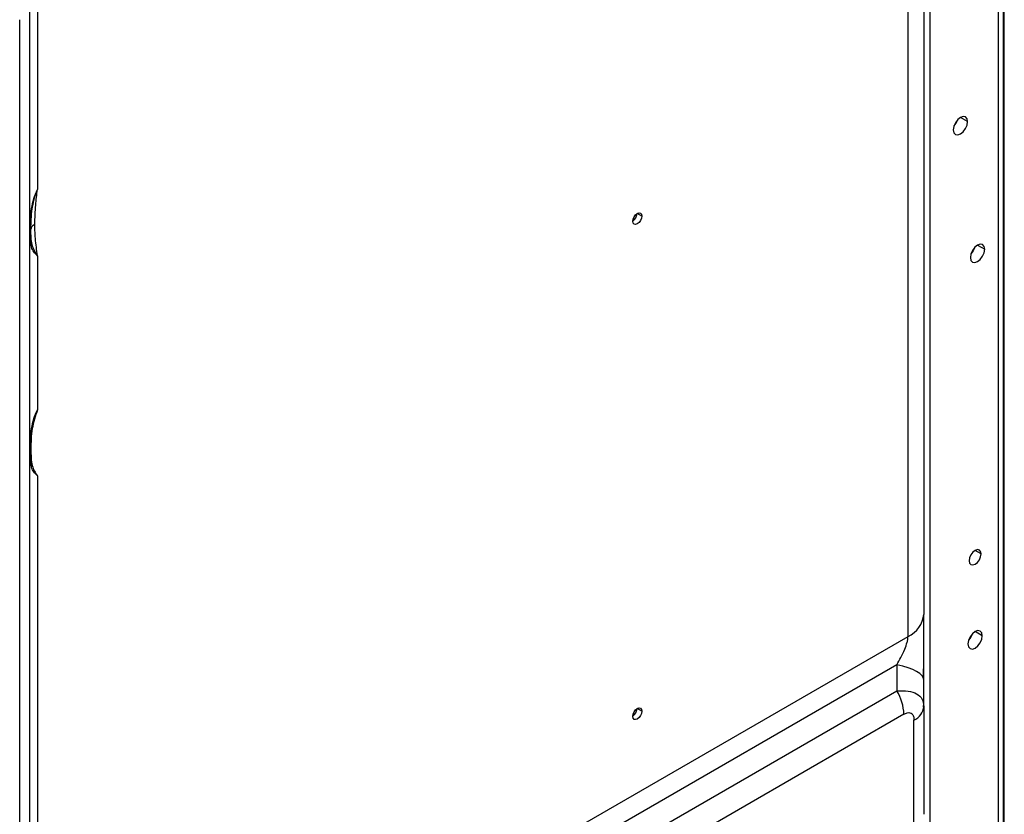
# Model space of a CAD drawing. Header units: millimetres. Extents: x 0 to 1118, y 0 to 864.
# Tile 305 of 309: x 1008 to 1026, y 729 to 744. Entities that reach past the tile are written whole.
import ezdxf

# ---------------------------------------------------------------- set-up
doc = ezdxf.new("R2010")
doc.units = ezdxf.units.MM

msp = doc.modelspace()

# ---------------------------------------------------------------- linework, layer by layer
at = {"color": 7, "linetype": 'Continuous', "lineweight": 25}
for p, q in [((1026.1451, 698.0611), (1026.1451, 790.6467)), ((1026.2518, 698.0068), (1026.2518, 789.8964)), ((1024.759, 753.8592), (1024.759, 732.5903)), ((1024.4661, 732.1821), (1024.4661, 753.451)), ((1008.3132, 744.1212), (1008.3132, 740.4711)), ((1008.1668, 743.8797), (1008.1668, 722.4592)), ((1007.9837, 722.2041), (1007.9837, 743.6246)), ((1025.3522, 741.7247), (1025.3286, 741.6667)), ((1008.1914, 739.7358), (1008.1785, 739.7162)), ((1008.3132, 739.2452), (1008.3132, 736.3883)), ((1008.1914, 735.6531), (1008.1785, 735.6335)), ((1008.3132, 735.1624), (1008.3132, 723.1459)), ((1008.5632, 723.0015), (1024.4661, 732.1821)), ((1024.259, 731.6542), (1008.6668, 722.653)), ((1024.259, 731.6542), (1024.259, 731.1717)), ((1024.759, 730.883), (1024.759, 731.3655)), ((1008.6668, 722.1705), (1024.259, 731.1717)), ((1024.3885, 730.7361), (1008.7962, 721.7349)), ((1024.7561, 730.8437), (1024.7545, 730.901)), ((1024.759, 730.883), (1024.759, 728.8809)), ((1024.576, 728.6258), (1024.576, 730.6278))]:
    msp.add_line(p, q, dxfattribs=at)
at = {"color": 8, "linetype": 'Continuous', "lineweight": 25}
for p, q in [((1026.2335, 789.8709), (1026.2335, 698.0173)), ((1024.8688, 788.2907), (1024.8688, 697.3262)), ((1025.5706, 741.7341), (1025.438, 741.8106)), ((1019.5264, 739.9805), (1019.4424, 740.029)), ((1025.7549, 739.4419), (1025.8875, 739.3653)), ((1025.8212, 733.7134), (1025.7107, 733.7771)), ((1025.8433, 732.1951), (1025.7107, 732.2716)), ((1019.5264, 730.7944), (1019.4424, 730.8429))]:
    msp.add_line(p, q, dxfattribs=at)
at = {"color": 7, "linetype": 'Continuous', "lineweight": 25, "flags": 128}
for points in [[(1025.5706, 741.7341), (1025.5605, 741.7869), (1025.5318, 741.8199), (1025.4887, 741.8283), (1025.438, 741.8107), (1025.3873, 741.7697), (1025.3443, 741.7117), (1025.3155, 741.6454), (1025.3054, 741.581)], [(1025.3054, 741.581), (1025.3155, 741.5283), (1025.3443, 741.4952), (1025.3873, 741.4868), (1025.438, 741.5045), (1025.4887, 741.5454), (1025.5318, 741.6034), (1025.5605, 741.6697), (1025.5706, 741.7341)], [(1025.3809, 741.7627), (1025.355, 741.7055), (1025.3184, 741.6544)], [(1019.3585, 739.8835), (1019.3649, 739.9243), (1019.3831, 739.9663), (1019.4103, 740.003), (1019.4425, 740.029), (1019.4746, 740.0401), (1019.5018, 740.0348), (1019.52, 740.0139), (1019.5264, 739.9805)], [(1019.5264, 739.9805), (1019.52, 739.9397), (1019.5018, 739.8977), (1019.4746, 739.861), (1019.4425, 739.835), (1019.4103, 739.8239), (1019.3831, 739.8292), (1019.3649, 739.8501), (1019.3585, 739.8835)], [(1025.8875, 739.3653), (1025.8774, 739.4181), (1025.8487, 739.4512), (1025.8056, 739.4595), (1025.7549, 739.4419), (1025.7042, 739.401), (1025.6612, 739.3429), (1025.6324, 739.2767), (1025.6223, 739.2123)], [(1025.6223, 739.2123), (1025.6324, 739.1595), (1025.6612, 739.1264), (1025.7042, 739.1181), (1025.7549, 739.1357), (1025.8056, 739.1766), (1025.8487, 739.2347), (1025.8774, 739.3009), (1025.8875, 739.3653)], [(1025.6978, 739.394), (1025.6719, 739.3367), (1025.6352, 739.2857)], [(1025.8212, 733.7134), (1025.8128, 733.7573), (1025.7888, 733.7849), (1025.753, 733.7919), (1025.7107, 733.7772), (1025.6684, 733.743), (1025.6326, 733.6947), (1025.6086, 733.6395), (1025.6002, 733.5858)], [(1025.6002, 733.5858), (1025.6086, 733.5418), (1025.6326, 733.5143), (1025.6684, 733.5073), (1025.7107, 733.522), (1025.753, 733.5561), (1025.7888, 733.6045), (1025.8128, 733.6597), (1025.8212, 733.7134)], [(1025.8433, 732.1951), (1025.8332, 732.2479), (1025.8045, 732.2809), (1025.7614, 732.2893), (1025.7107, 732.2717), (1025.66, 732.2307), (1025.617, 732.1727), (1025.5882, 732.1064), (1025.5781, 732.042)], [(1025.5781, 732.042), (1025.5882, 731.9893), (1025.617, 731.9562), (1025.66, 731.9478), (1025.7107, 731.9655), (1025.7614, 732.0064), (1025.8045, 732.0644), (1025.8332, 732.1307), (1025.8433, 732.1951)], [(1025.6536, 732.2237), (1025.6277, 732.1665), (1025.5911, 732.1154)], [(1024.759, 731.3655), (1024.7505, 731.409), (1024.7249, 731.4518), (1024.6829, 731.4931), (1024.625, 731.5322), (1024.5524, 731.5685), (1024.4661, 731.6013), (1024.3678, 731.63), (1024.259, 731.6542)], [(1019.3585, 730.6974), (1019.3649, 730.7382), (1019.3831, 730.7802), (1019.4103, 730.817), (1019.4425, 730.8429), (1019.4746, 730.8541), (1019.5018, 730.8488), (1019.52, 730.8278), (1019.5264, 730.7944)], [(1019.5264, 730.7944), (1019.52, 730.7536), (1019.5018, 730.7116), (1019.4746, 730.6749), (1019.4425, 730.649), (1019.4103, 730.6378), (1019.3831, 730.6431), (1019.3649, 730.664), (1019.3585, 730.6974)]]:
    msp.add_lwpolyline(points, dxfattribs=at)
at = {"color": 7, "linetype": 'Continuous', "lineweight": 25}
for centre, radius, start, end in [((1019.2535, 740.0411), 0.185, 304.61534, 355.39004), ((1024.2586, 732.6402), 0.5029, 294.37466, 354.3052), ((1023.4872, 730.7053), 0.9018, 1.9565, 31.14373), ((1019.2535, 730.855), 0.185, 304.61534, 355.39004), ((1024.4462, 730.9142), 0.3143, 294.37466, 354.30517)]:
    msp.add_arc(centre, radius, start, end, dxfattribs=at)
for points, knots in [([(1008.1785, 739.7162), (1008.1792, 739.7791), (1008.1808, 739.9062), (1008.2, 740.1095), (1008.2366, 740.3032), (1008.2882, 740.4162), (1008.3132, 740.471)], [0, 0, 0, 0, 0.2710508, 0.54662, 0.7801646, 1, 1, 1, 1]), ([(1008.1914, 739.7358), (1008.1946, 739.8589), (1008.1987, 740.0189), (1008.2333, 740.2157), (1008.2613, 740.3362), (1008.2914, 740.4144), (1008.3132, 740.471)], [0, 0, 0, 0, 0.5252861, 0.6828293, 0.7705077, 1, 1, 1, 1]), ([(1008.2642, 739.8298), (1008.2681, 739.9475), (1008.2749, 740.1568), (1008.3015, 740.3753), (1008.3131, 740.471)], [0, 0, 0, 0, 0.56196395, 1, 1, 1, 1]), ([(1008.3132, 739.2451), (1008.2878, 739.2675), (1008.2371, 739.3122), (1008.1845, 739.4427), (1008.181, 739.6029), (1008.1785, 739.7162)], [0, 0, 0, 0, 0.22616537, 0.4529922, 1, 1, 1, 1]), ([(1008.3132, 739.2451), (1008.2737, 739.307), (1008.1946, 739.4308), (1008.1925, 739.6341), (1008.1914, 739.7358)], [0, 0, 0, 0, 0.4993047, 1, 1, 1, 1]), ([(1008.3133, 739.2452), (1008.299, 739.3505), (1008.2785, 739.5024), (1008.2672, 739.6833), (1008.2649, 739.765), (1008.2645, 739.8013), (1008.2644, 739.8173), (1008.2644, 739.8244), (1008.2644, 739.8278), (1008.2644, 739.8293), (1008.2644, 739.8299)], [0, 0, 0, 0, 0.5579892, 0.8056074, 0.9144803, 0.9623726, 0.9834441, 0.9927154, 0.9967948, 1, 1, 1, 1]), ([(1008.1785, 735.6335), (1008.1792, 735.6964), (1008.1808, 735.8235), (1008.2, 736.0268), (1008.2366, 736.2206), (1008.2882, 736.3336), (1008.3132, 736.3883)], [0, 0, 0, 0, 0.27105251, 0.54662355, 0.78016353, 1, 1, 1, 1]), ([(1008.3132, 736.3883), (1008.2756, 736.2697), (1008.1951, 736.0156), (1008.1927, 735.7792), (1008.1914, 735.6531)], [0, 0, 0, 0, 0.4667503, 1, 1, 1, 1]), ([(1008.3132, 735.1624), (1008.2878, 735.1848), (1008.2371, 735.2295), (1008.1845, 735.36), (1008.181, 735.5202), (1008.1785, 735.6335)], [0, 0, 0, 0, 0.226165, 0.4529917, 1, 1, 1, 1]), ([(1008.1914, 735.6531), (1008.1927, 735.5453), (1008.1951, 735.3429), (1008.2756, 735.2199), (1008.3132, 735.1624)], [0, 0, 0, 0, 0.5331951, 1, 1, 1, 1]), ([(1024.759, 731.3655), (1024.759, 731.4856), (1024.759, 731.7068), (1024.759, 732.0351), (1024.759, 732.3334), (1024.759, 732.5037), (1024.759, 732.5903)], [0, 0, 0, 0, 0.2927049, 0.5392006, 0.7658133, 1, 1, 1, 1]), ([(1024.259, 731.6542), (1024.3097, 731.7455), (1024.3804, 731.8727), (1024.4442, 732.0483), (1024.4634, 732.1325), (1024.4652, 732.1661), (1024.4661, 732.1821)], [0, 0, 0, 0, 0.5820519, 0.8117914, 0.9104529, 1, 1, 1, 1]), ([(1024.7511, 731.4009), (1024.7533, 731.489), (1024.7579, 731.6684), (1024.7591, 731.9376), (1024.759, 732.1071), (1024.7589, 732.1726)], [0, 0, 0, 0, 0.3714302, 0.7569941, 1, 1, 1, 1]), ([(1024.259, 731.1717), (1024.3323, 731.1742), (1024.4755, 731.1791), (1024.6343, 731.1235), (1024.7396, 731.0261), (1024.7524, 730.9314), (1024.759, 730.883)], [0, 0, 0, 0, 0.25669, 0.5012653, 0.7451801, 1, 1, 1, 1]), ([(1024.3885, 730.7361), (1024.4096, 730.7465), (1024.4494, 730.766), (1024.5031, 730.7697), (1024.5443, 730.7471), (1024.5727, 730.7004), (1024.5749, 730.6525), (1024.576, 730.6278)], [0, 0, 0, 0, 0.2122928, 0.3983165, 0.5762904, 0.7817502, 1, 1, 1, 1])]:
    msp.add_open_spline(points, degree=3, knots=knots, dxfattribs=at)
msp.add_open_spline([(1008.2643, 739.8299), (1008.2446, 739.8161), (1008.2053, 739.7887), (1008.1961, 739.7534), (1008.1914, 739.7358)], degree=3, dxfattribs=at)

doc.saveas('drawing.dxf')
